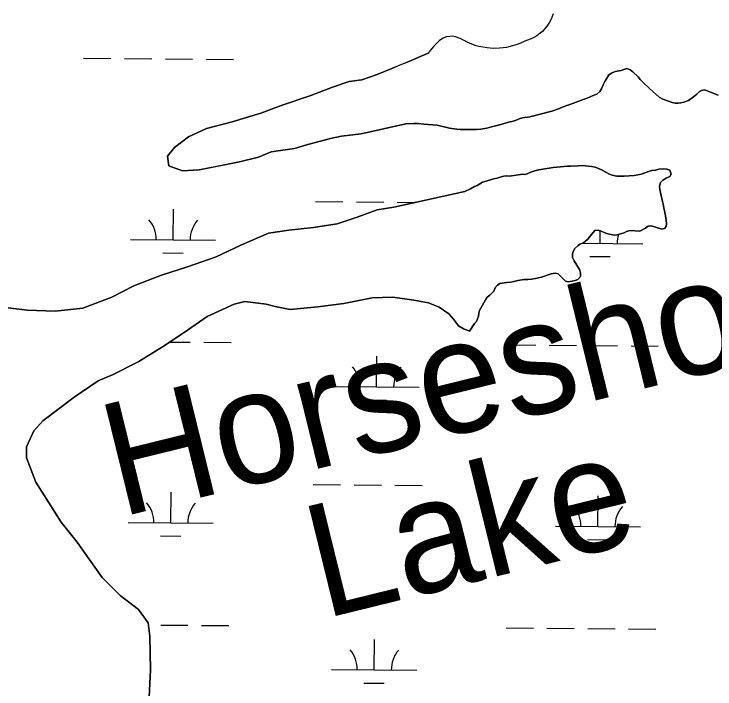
# Model space of a CAD drawing. Extents: x 3271442 to 3309282, y 752266 to 777610.
# Drawn here: x 3296866 to 3297690, y 768183 to 768976 of the extents above; entities that cross this region are included whole.
import ezdxf

# ---------------------------------------------------------------- set-up
doc = ezdxf.new("R2010")
doc.units = 0
for name, color, linetype in [('V-RIVR-IDEN', 7, 'Continuous'), ('V-SITE-VEGE', 7, 'Continuous'), ('V-TOPO-SHOR', 7, 'Continuous'), ('V-WETL-SWMP', 7, 'Continuous')]:
    doc.layers.add(name, color=color, linetype=linetype)

msp = doc.modelspace()

# ---------------------------------------------------------------- linework, layer by layer
at = {"layer": 'V-SITE-VEGE'}
for points in [[(3297500.13, 768976.37), (3297497.67, 768970.3), (3297495.73, 768966.42), (3297492.62, 768961.78), (3297487.45, 768955.7), (3297484.86, 768953.51), (3297480.72, 768950.54), (3297478.01, 768948.99), (3297474.13, 768947.06), (3297468.83, 768945.13), (3297459, 768940.61), (3297452.02, 768938.68), (3297445.16, 768937.01), (3297441.42, 768936.37), (3297436.89, 768936.24), (3297429.66, 768935.73), (3297422.29, 768936.39), (3297412.73, 768938.08), (3297409.37, 768938.86), (3297400.58, 768942.48), (3297393.87, 768945.72), (3297390.89, 768947.41), (3297385.21, 768949.48), (3297381.72, 768950.13), (3297378.62, 768949.88), (3297374.09, 768949.23), (3297369.82, 768947.43), (3297366.08, 768944.85), (3297359.74, 768938.52), (3297357.93, 768935.94), (3297355.47, 768933.23), (3297353.27, 768930.13), (3297330.26, 768920.36), (3297310.42, 768912.19), (3297293.06, 768905.24), (3297275.3, 768898.7), (3297260.44, 768896.7), (3297240.61, 768890.17), (3297215.4, 768880.36), (3297181.53, 768868.94), (3297156.32, 768859.55), (3297122.86, 768849.36), (3297092.71, 768841.64), (3297071.64, 768831.81), (3297055.08, 768819.5), (3297046.79, 768809.21), (3297048.4, 768797.65), (3297064.47, 768791.82), (3297083.86, 768792.98), (3297131.35, 768802.29), (3297153.65, 768807.98), (3297168.53, 768814.11), (3297196.19, 768818.14), (3297211.89, 768823.03), (3297238.32, 768829.94), (3297251.12, 768832.78), (3297274.23, 768835.58), (3297326.77, 768847.06), (3297336.28, 768847.63), (3297341.33, 768847.43), (3297348.12, 768846.65), (3297363.84, 768845.47), (3297378.01, 768841.95), (3297386.75, 768840.78), (3297391.02, 768840.39), (3297409.85, 768840.37), (3297415.09, 768840.75), (3297421.88, 768841.91), (3297427.71, 768843.65), (3297438.39, 768846.16), (3297442.27, 768847.71), (3297447.32, 768849.26), (3297451.4, 768850.03)], [(3297451.4, 768850.03), (3297455.67, 768851.19), (3297460.14, 768853.13), (3297464.02, 768854.09), (3297472.56, 768855.45), (3297498.39, 768862.21), (3297507.52, 768865.11), (3297511.79, 768867.05), (3297517.42, 768869.18), (3297520.92, 768870.15), (3297536.26, 768876.15), (3297540.14, 768877.11), (3297547.14, 768880.41), (3297551.41, 768881.96), (3297554.71, 768885.06), (3297556.85, 768888.36), (3297558.6, 768893.01), (3297560.55, 768896.7), (3297562.49, 768900.19), (3297565.41, 768904.65), (3297568.52, 768906.59), (3297572.79, 768908.72), (3297579.97, 768909.69), (3297582.89, 768911.04), (3297586.38, 768912.01), (3297590.65, 768910.45), (3297593.76, 768908.12), (3297599.96, 768902.29), (3297602.29, 768899.37), (3297605.2, 768896.26), (3297613.15, 768888.49), (3297624.4, 768878.38), (3297628.86, 768876.05), (3297639.92, 768872.35), (3297643.22, 768871.57), (3297646.71, 768871.37), (3297649.82, 768871.76), (3297653.7, 768872.53), (3297658.95, 768874.66), (3297664.97, 768878.93), (3297668.66, 768881.83), (3297671.38, 768884.55), (3297674.49, 768886.48), (3297677.98, 768887.07), (3297682.25, 768885.7), (3297688.66, 768882.59), (3297693.7, 768880.64)], [(3296859.62, 768630.86), (3296881.89, 768628.3), (3296914.9, 768626.94), (3296947.5, 768630.52), (3296981.39, 768643.6), (3297007.43, 768656.7), (3297039.66, 768669.37), (3297070.23, 768679.16), (3297104.11, 768691), (3297133.04, 768704.5), (3297165.69, 768718.82), (3297189.22, 768722.03), (3297218.53, 768725.22), (3297246.19, 768729.65), (3297270.98, 768737.81), (3297293.29, 768745.97), (3297312.69, 768749.2), (3297396.15, 768767.75), (3297402.96, 768770.66), (3297407.63, 768773.38), (3297410.55, 768774.73), (3297416.77, 768778.42), (3297421.25, 768779.58), (3297430, 768782.49), (3297434.08, 768783.46), (3297438.75, 768785.01), (3297442.06, 768785.78), (3297445.17, 768785.97), (3297448.47, 768785.78), (3297464.23, 768787.9), (3297467.34, 768787.7), (3297473.95, 768790.42), (3297478.62, 768791.97), (3297483.28, 768792.93), (3297499.81, 768795.64), (3297504.48, 768796.22), (3297516.92, 768797.37), (3297520.81, 768797.36), (3297529.37, 768797.94), (3297534.62, 768798.13), (3297544.92, 768797.15), (3297549.2, 768796.17), (3297553.08, 768794.81), (3297557.75, 768792.66), (3297566.1, 768787.99), (3297569.21, 768786.62), (3297574.85, 768785.45), (3297583.4, 768785.64), (3297595.07, 768786.59), (3297599.35, 768787.17), (3297603.43, 768787.95), (3297613.16, 768791.44), (3297616.08, 768792.21), (3297620.16, 768792.79), (3297624.24, 768793.76), (3297629.88, 768794.14), (3297633.38, 768793.94), (3297637.07, 768792.58), (3297638.62, 768787.91), (3297637.07, 768785.19), (3297632.79, 768783.25), (3297628.7, 768780.92), (3297625.98, 768778.2), (3297624.8, 768773.92), (3297625.19, 768770.04), (3297628.48, 768755.84), (3297629.06, 768752.73), (3297630.22, 768748.26), (3297631.19, 768742.81), (3297632.16, 768738.92), (3297632.93, 768733.48), (3297633.12, 768729.98), (3297632.73, 768726.67), (3297630.97, 768724.15), (3297627.86, 768723.37)], [(3297627.86, 768723.37), (3297621.45, 768725.13), (3297617.95, 768726.3), (3297614.84, 768727.08), (3297611.73, 768726.69), (3297608.62, 768724.36), (3297601.81, 768721.07), (3297590.53, 768721.86), (3297586.06, 768720.69), (3297583.33, 768719.14), (3297579.05, 768717.78), (3297575.75, 768716.82), (3297572.05, 768716.43), (3297567.97, 768717.02), (3297564.08, 768717.99), (3297560, 768719.56), (3297556.51, 768721.11), (3297553.01, 768722.09), (3297549.12, 768721.7), (3297543.47, 768715.1), (3297540.75, 768711.6), (3297535.69, 768707.14), (3297531.41, 768705.59), (3297528.88, 768703.84), (3297525.57, 768700.54), (3297523.62, 768697.23), (3297522.84, 768694.32), (3297522.84, 768690.04), (3297524.78, 768686.15), (3297530.79, 768676.04), (3297531.96, 768672.15), (3297531.95, 768667.67), (3297529.03, 768664.18), (3297525.92, 768663.01), (3297522.22, 768662.05), (3297517.75, 768661.47), (3297514.64, 768662.25), (3297505.71, 768671.01), (3297502.21, 768671.79), (3297497.54, 768670.82), (3297486.26, 768666.95), (3297479.06, 768665.2), (3297474.79, 768664.43), (3297470.32, 768664.05), (3297466.04, 768664.05), (3297458.45, 768662.89), (3297453.79, 768661.73), (3297450.09, 768661.15), (3297445.23, 768660.77), (3297437.26, 768659.41), (3297434.73, 768657.67), (3297432.39, 768655.14), (3297430.25, 768650.48), (3297425.58, 768645.62), (3297422.46, 768643.29), (3297420.32, 768640.38), (3297414.87, 768630.66), (3297413.5, 768627.94), (3297412.53, 768624.44), (3297412.14, 768621.14), (3297411.16, 768617.83), (3297409.79, 768614.92), (3297407.46, 768612.39), (3297401.67, 768603.63), (3297398.79, 768604.47), (3297395.49, 768605.72), (3297388.9, 768609.87), (3297382.75, 768617.73), (3297377.41, 768623.94), (3297365.88, 768631.82), (3297353.52, 768636.82), (3297336.2, 768639.78), (3297311.46, 768643.58), (3297287.12, 768642.85), (3297254.08, 768635.96), (3297223.54, 768631.95), (3297190.93, 768628.77), (3297173.2, 768632.56), (3297162.9, 768635.07), (3297137.74, 768638.46), (3297125.35, 768635.21), (3297093.53, 768620.89), (3297066.23, 768602.02), (3297040.99, 768585.2), (3297013.28, 768567.97), (3296983.1, 768552.41), (3296965.33, 768545.05), (3296937.21, 768525.76), (3296900.38, 768498.26), (3296889.6, 768486.34), (3296881.28, 768467.39), (3296881.23, 768454.6), (3296892.27, 768426.09), (3296921.79, 768378.94), (3296940.68, 768355.35), (3296954.64, 768335.49), (3296970.23, 768313.98), (3296991.19, 768292.85), (3297012.59, 768276.27), (3297024.08, 768260.55), (3297026.09, 768244.86)], [(3297026.09, 768244.86), (3297026.76, 768205.66), (3297025.4, 768173.48)]]:
    msp.add_lwpolyline(points, dxfattribs=at)
at = {"layer": 'V-TOPO-SHOR'}
for points in [[(3297500.13, 768976.37), (3297497.67, 768970.3), (3297495.73, 768966.42), (3297492.62, 768961.78), (3297487.45, 768955.7), (3297484.86, 768953.51), (3297480.72, 768950.54), (3297478.01, 768948.99), (3297474.13, 768947.06), (3297468.83, 768945.13), (3297459, 768940.61), (3297452.02, 768938.68), (3297445.16, 768937.01), (3297441.42, 768936.37), (3297436.89, 768936.24), (3297429.66, 768935.73), (3297422.29, 768936.39), (3297412.73, 768938.08), (3297409.37, 768938.86), (3297400.58, 768942.48), (3297393.87, 768945.72), (3297390.89, 768947.41), (3297385.21, 768949.48), (3297381.72, 768950.13), (3297378.62, 768949.88), (3297374.09, 768949.23), (3297369.83, 768947.43), (3297366.08, 768944.85), (3297359.74, 768938.52), (3297357.93, 768935.94), (3297355.47, 768933.23), (3297353.27, 768930.13)], [(3297326.77, 768847.06), (3297274.23, 768835.58), (3297251.12, 768832.78), (3297238.32, 768829.94), (3297211.89, 768823.03), (3297196.19, 768818.14), (3297168.53, 768814.11), (3297153.65, 768807.98), (3297131.35, 768802.29), (3297104.51, 768797.03), (3297083.86, 768792.98), (3297064.47, 768791.82), (3297048.4, 768797.65), (3297046.79, 768809.21), (3297055.08, 768819.5), (3297071.64, 768831.81), (3297092.71, 768841.64), (3297122.86, 768849.36), (3297156.32, 768859.55), (3297181.53, 768868.94), (3297215.4, 768880.36), (3297240.61, 768890.17), (3297260.44, 768896.7), (3297275.3, 768898.7), (3297293.06, 768905.24), (3297310.42, 768912.19), (3297320.34, 768916.28), (3297330.26, 768920.36), (3297353.27, 768930.13)], [(3297586.38, 768912.01), (3297582.89, 768911.04), (3297579.97, 768909.69), (3297572.79, 768908.72), (3297568.52, 768906.59), (3297565.41, 768904.65), (3297562.49, 768900.19), (3297560.55, 768896.7), (3297558.6, 768893.01), (3297556.85, 768888.36), (3297554.71, 768885.06), (3297551.41, 768881.96), (3297547.14, 768880.41), (3297540.14, 768877.11), (3297536.26, 768876.15), (3297520.92, 768870.15), (3297517.42, 768869.18), (3297511.79, 768867.05), (3297507.52, 768865.11), (3297498.39, 768862.21), (3297472.56, 768855.45), (3297464.02, 768854.09), (3297460.14, 768853.13), (3297455.67, 768851.19), (3297451.4, 768850.03), (3297447.32, 768849.26), (3297442.27, 768847.71), (3297438.39, 768846.16), (3297427.71, 768843.65), (3297421.88, 768841.91), (3297415.09, 768840.75), (3297409.85, 768840.37), (3297391.02, 768840.39), (3297386.75, 768840.78), (3297378.01, 768841.95), (3297363.84, 768845.46), (3297348.12, 768846.65), (3297341.33, 768847.43), (3297336.28, 768847.63), (3297326.77, 768847.06)], [(3297693.7, 768880.64), (3297688.66, 768882.59), (3297682.25, 768885.7), (3297677.98, 768887.06), (3297674.49, 768886.48), (3297671.38, 768884.55), (3297668.66, 768881.83), (3297664.97, 768878.93), (3297658.95, 768874.66), (3297653.7, 768872.53), (3297649.82, 768871.76), (3297646.71, 768871.37), (3297643.22, 768871.57), (3297639.92, 768872.35), (3297628.86, 768876.05), (3297624.4, 768878.38), (3297613.15, 768888.49), (3297605.2, 768896.26), (3297602.29, 768899.37), (3297599.96, 768902.29), (3297593.76, 768908.12), (3297590.65, 768910.45), (3297586.38, 768912.01)], [(3297396.15, 768767.75), (3297402.96, 768770.66), (3297407.63, 768773.38), (3297410.55, 768774.73), (3297416.77, 768778.42), (3297421.25, 768779.58), (3297430, 768782.49), (3297434.08, 768783.46), (3297438.75, 768785.01), (3297442.06, 768785.78), (3297445.17, 768785.97), (3297448.47, 768785.78), (3297464.23, 768787.9), (3297467.34, 768787.7), (3297473.95, 768790.42), (3297478.62, 768791.97), (3297483.28, 768792.93), (3297499.81, 768795.64), (3297504.48, 768796.22), (3297516.92, 768797.37), (3297520.81, 768797.36), (3297529.37, 768797.94), (3297534.62, 768798.13), (3297544.92, 768797.15), (3297549.2, 768796.17), (3297553.08, 768794.81), (3297557.75, 768792.66), (3297566.1, 768787.99), (3297569.21, 768786.62), (3297574.85, 768785.45), (3297583.4, 768785.64), (3297595.07, 768786.59), (3297599.35, 768787.17), (3297603.43, 768787.95), (3297613.16, 768791.44), (3297616.08, 768792.21), (3297620.16, 768792.79), (3297624.24, 768793.76), (3297629.88, 768794.14), (3297633.38, 768793.94), (3297637.07, 768792.58), (3297638.62, 768787.91), (3297637.07, 768785.19), (3297632.79, 768783.25), (3297628.7, 768780.92), (3297625.98, 768778.2), (3297624.8, 768773.92), (3297625.19, 768770.04), (3297628.48, 768755.84), (3297629.06, 768752.73), (3297630.22, 768748.26), (3297631.19, 768742.81), (3297632.16, 768738.92), (3297632.93, 768733.48), (3297633.12, 768729.98), (3297632.73, 768726.67), (3297630.97, 768724.15), (3297627.86, 768723.37), (3297621.45, 768725.13), (3297617.95, 768726.3), (3297614.84, 768727.08), (3297611.73, 768726.69), (3297608.62, 768724.36), (3297601.81, 768721.07), (3297590.53, 768721.86), (3297586.06, 768720.69), (3297583.33, 768719.14), (3297579.05, 768717.78), (3297575.75, 768716.82), (3297572.05, 768716.43), (3297567.97, 768717.02), (3297564.08, 768717.99), (3297560, 768719.56), (3297556.51, 768721.11), (3297553.01, 768722.09), (3297549.12, 768721.7), (3297543.47, 768715.1), (3297540.75, 768711.6), (3297535.69, 768707.14), (3297531.41, 768705.59), (3297528.88, 768703.84), (3297525.57, 768700.54), (3297523.62, 768697.23), (3297522.84, 768694.32), (3297522.84, 768690.04), (3297524.78, 768686.15), (3297530.79, 768676.04), (3297531.96, 768672.15), (3297531.95, 768667.67), (3297529.03, 768664.18), (3297525.92, 768663.01), (3297522.22, 768662.05), (3297517.75, 768661.47), (3297514.64, 768662.25), (3297505.71, 768671.01), (3297502.21, 768671.79), (3297497.54, 768670.82), (3297486.26, 768666.95), (3297479.06, 768665.2), (3297474.79, 768664.43), (3297470.32, 768664.05)], [(3296859.62, 768630.86), (3296881.89, 768628.3), (3296914.9, 768626.94), (3296947.5, 768630.52), (3296981.39, 768643.6), (3297007.43, 768656.7), (3297039.66, 768669.37), (3297070.23, 768679.16), (3297104.11, 768690.99), (3297133.04, 768704.5), (3297165.69, 768718.82), (3297189.22, 768722.03), (3297218.53, 768725.22), (3297246.19, 768729.65), (3297270.98, 768737.81), (3297293.29, 768745.97), (3297312.69, 768749.2), (3297396.15, 768767.75)], [(3297470.32, 768664.05), (3297466.04, 768664.05), (3297458.45, 768662.89), (3297453.79, 768661.73), (3297450.09, 768661.15), (3297445.23, 768660.77), (3297437.26, 768659.41), (3297434.73, 768657.67), (3297432.39, 768655.14), (3297430.25, 768650.48), (3297425.58, 768645.62), (3297422.46, 768643.29), (3297420.32, 768640.38), (3297414.87, 768630.66), (3297413.5, 768627.94), (3297412.53, 768624.44), (3297412.14, 768621.14), (3297411.16, 768617.83), (3297409.79, 768614.92), (3297407.46, 768612.39)], [(3297407.46, 768612.39), (3297401.67, 768603.63), (3297398.79, 768604.47), (3297395.49, 768605.72), (3297388.9, 768609.87), (3297382.75, 768617.73), (3297377.41, 768623.94), (3297365.88, 768631.82), (3297353.52, 768636.82), (3297336.2, 768639.78), (3297311.46, 768643.58), (3297287.12, 768642.85), (3297254.08, 768635.96), (3297223.54, 768631.95), (3297190.93, 768628.77), (3297173.2, 768632.56), (3297162.9, 768635.07), (3297137.74, 768638.46), (3297125.35, 768635.21), (3297093.53, 768620.89), (3297066.23, 768602.02), (3297040.99, 768585.2), (3297013.28, 768567.97), (3296983.1, 768552.41), (3296965.33, 768545.05), (3296937.21, 768525.76), (3296900.38, 768498.26), (3296889.6, 768486.34), (3296881.28, 768467.39), (3296881.23, 768454.6), (3296892.27, 768426.09), (3296921.79, 768378.94), (3296940.68, 768355.35), (3296954.64, 768335.49), (3296970.23, 768313.98), (3296991.19, 768292.85), (3297012.59, 768276.27), (3297024.08, 768260.55), (3297026.08, 768244.86), (3297026.76, 768205.66), (3297025.4, 768173.48)]]:
    msp.add_lwpolyline(points, dxfattribs=at)
at = {"layer": 'V-WETL-SWMP'}
for p, q in [((3296948.31, 768924.25), (3296980.31, 768923.99)), ((3296996.31, 768923.85), (3297028.31, 768923.59)), ((3297044.31, 768923.46), (3297076.3, 768923.2)), ((3297092.3, 768923.06), (3297124.3, 768922.8)), ((3297295.49, 768906.2), (3297295.49, 768906.65)), ((3297220.84, 768755.83), (3297252.84, 768755.56)), ((3297268.84, 768755.43), (3297300.84, 768755.17)), ((3297316.84, 768755.04), (3297338.18, 768754.86)), ((3297053.4, 768710.77), (3297053.69, 768746.77)), ((3297555.29, 768706.64), (3297555.41, 768721.41)), ((3297003.4, 768711.19), (3297103.4, 768710.36)), ((3297534.81, 768706.81), (3297605.29, 768706.23)), ((3297041.27, 768695.44), (3297065.27, 768695.24)), ((3297543.16, 768691.31), (3297567.16, 768691.11)), ((3297049.31, 768590.73), (3297073.56, 768590.53)), ((3297089.56, 768590.4), (3297121.56, 768590.14)), ((3297447.46, 768587.45), (3297479.46, 768587.19)), ((3297495.46, 768587.06), (3297527.46, 768586.79)), ((3297543.46, 768586.66), (3297575.46, 768586.4)), ((3297591.46, 768586.27), (3297623.45, 768586)), ((3297292.46, 768537.99), (3297292.75, 768573.98)), ((3297242.46, 768538.4), (3297342.45, 768537.57)), ((3297280.33, 768522.65), (3297304.33, 768522.46)), ((3297218.1, 768423.16), (3297250.1, 768422.9)), ((3297266.1, 768422.77), (3297298.1, 768422.5)), ((3297314.1, 768422.37), (3297346.09, 768422.11)), ((3297050.66, 768378.11), (3297050.95, 768414.11)), ((3297552.55, 768373.98), (3297552.85, 768409.98)), ((3297000.66, 768378.52), (3297100.66, 768377.7)), ((3297502.55, 768374.39), (3297602.55, 768373.56)), ((3297038.53, 768362.78), (3297062.53, 768362.58)), ((3297540.42, 768358.64), (3297564.42, 768358.45)), ((3297038.83, 768258.13), (3297070.82, 768257.87)), ((3297086.82, 768257.74), (3297118.82, 768257.47)), ((3297444.72, 768254.79), (3297476.72, 768254.53)), ((3297492.72, 768254.39), (3297524.72, 768254.13)), ((3297540.72, 768254), (3297572.72, 768253.74)), ((3297588.71, 768253.6), (3297620.71, 768253.34)), ((3297289.72, 768205.32), (3297290.01, 768241.32)), ((3297239.72, 768205.73), (3297339.71, 768204.91)), ((3297277.59, 768189.99), (3297301.59, 768189.79))]:
    msp.add_line(p, q, dxfattribs=at)
for points in [[(3297500.14, 768976.37), (3297497.67, 768970.3), (3297495.73, 768966.42), (3297492.62, 768961.77), (3297487.45, 768955.7), (3297484.86, 768953.51), (3297480.72, 768950.54), (3297478, 768948.99), (3297474.13, 768947.06), (3297468.83, 768945.13), (3297459, 768940.61), (3297452.02, 768938.68), (3297445.17, 768937.01), (3297441.42, 768936.37), (3297436.89, 768936.24), (3297429.65, 768935.73), (3297422.29, 768936.39), (3297412.73, 768938.08), (3297409.37, 768938.86), (3297400.58, 768942.48), (3297393.87, 768945.72), (3297390.89, 768947.41), (3297385.21, 768949.48), (3297381.72, 768950.13), (3297378.62, 768949.88), (3297374.09, 768949.23), (3297369.83, 768947.43), (3297366.08, 768944.85), (3297359.74, 768938.52), (3297357.93, 768935.94), (3297355.47, 768933.23), (3297353.27, 768930.13), (3297330.26, 768920.36), (3297310.42, 768912.19), (3297293.06, 768905.24), (3297275.3, 768898.7), (3297260.44, 768896.7), (3297240.61, 768890.17), (3297215.4, 768880.36), (3297181.53, 768868.94), (3297156.32, 768859.55), (3297122.86, 768849.36), (3297092.71, 768841.64), (3297071.64, 768831.81), (3297055.08, 768819.5), (3297046.79, 768809.21), (3297048.4, 768797.66), (3297064.47, 768791.82), (3297083.87, 768792.98), (3297131.35, 768802.29), (3297153.65, 768807.98), (3297168.53, 768814.11), (3297196.19, 768818.14), (3297211.88, 768823.03), (3297238.32, 768829.94), (3297251.12, 768832.78), (3297274.23, 768835.58), (3297326.77, 768847.06), (3297336.28, 768847.63), (3297341.33, 768847.43), (3297348.12, 768846.65), (3297363.84, 768845.46), (3297378.01, 768841.95), (3297386.75, 768840.78), (3297391.02, 768840.39), (3297409.85, 768840.37), (3297415.09, 768840.75), (3297421.88, 768841.91), (3297427.71, 768843.65), (3297438.39, 768846.16), (3297442.27, 768847.71), (3297447.32, 768849.26), (3297451.4, 768850.03)], [(3297451.4, 768850.03), (3297455.67, 768851.19), (3297460.14, 768853.13), (3297464.02, 768854.09), (3297472.56, 768855.44), (3297498.39, 768862.21), (3297507.52, 768865.11), (3297511.79, 768867.05), (3297517.42, 768869.18), (3297520.92, 768870.15), (3297536.26, 768876.15), (3297540.14, 768877.11), (3297547.14, 768880.41), (3297551.41, 768881.96), (3297554.71, 768885.06), (3297556.85, 768888.36), (3297558.6, 768893.01), (3297560.55, 768896.7), (3297562.49, 768900.19), (3297565.41, 768904.65), (3297568.52, 768906.59), (3297572.79, 768908.72), (3297579.97, 768909.69), (3297582.89, 768911.04), (3297586.38, 768912.01), (3297590.65, 768910.45), (3297593.76, 768908.12), (3297599.96, 768902.29), (3297602.29, 768899.37), (3297605.2, 768896.26), (3297613.15, 768888.49), (3297624.4, 768878.38), (3297628.86, 768876.05), (3297639.92, 768872.35), (3297643.22, 768871.57), (3297646.71, 768871.37), (3297649.82, 768871.76), (3297653.7, 768872.53), (3297658.95, 768874.66), (3297664.97, 768878.92), (3297668.66, 768881.83), (3297671.38, 768884.55), (3297674.49, 768886.48), (3297677.98, 768887.06), (3297682.25, 768885.7), (3297688.66, 768882.59), (3297693.7, 768880.64)], [(3297631.19, 768742.81), (3297630.22, 768748.26), (3297629.06, 768752.73), (3297628.48, 768755.84), (3297625.19, 768770.04), (3297624.8, 768773.93), (3297625.98, 768778.2), (3297628.7, 768780.92), (3297632.79, 768783.25), (3297637.06, 768785.19), (3297638.62, 768787.91), (3297637.07, 768792.58), (3297633.38, 768793.94), (3297629.88, 768794.14), (3297624.24, 768793.76), (3297620.16, 768792.79), (3297616.08, 768792.21), (3297613.16, 768791.44), (3297603.43, 768787.95), (3297599.35, 768787.17), (3297595.07, 768786.59), (3297583.4, 768785.64), (3297574.85, 768785.45), (3297569.21, 768786.62), (3297566.1, 768787.99), (3297557.75, 768792.66), (3297553.08, 768794.81), (3297549.2, 768796.17), (3297544.92, 768797.15), (3297534.62, 768798.13), (3297529.37, 768797.94), (3297520.81, 768797.37), (3297516.92, 768797.37), (3297504.48, 768796.22), (3297499.81, 768795.64), (3297483.28, 768792.93), (3297478.62, 768791.97), (3297473.95, 768790.42), (3297467.33, 768787.7), (3297464.22, 768787.9), (3297448.47, 768785.78), (3297445.17, 768785.97), (3297442.06, 768785.78), (3297438.75, 768785.01), (3297434.08, 768783.46), (3297430, 768782.49), (3297421.25, 768779.58), (3297416.77, 768778.42), (3297410.55, 768774.73), (3297407.63, 768773.38), (3297402.96, 768770.66), (3297396.15, 768767.75), (3297312.69, 768749.2), (3297293.29, 768745.98), (3297270.98, 768737.81), (3297246.19, 768729.65)], [(3296940.68, 768355.35), (3296921.79, 768378.94), (3296892.27, 768426.09), (3296881.23, 768454.6), (3296881.28, 768467.39), (3296889.6, 768486.33), (3296900.38, 768498.26), (3296937.2, 768525.76), (3296965.33, 768545.05), (3296983.1, 768552.41), (3297013.28, 768567.97), (3297040.99, 768585.2), (3297066.22, 768602.02), (3297093.53, 768620.89), (3297125.35, 768635.21), (3297137.74, 768638.47), (3297162.9, 768635.07), (3297173.2, 768632.56), (3297190.93, 768628.77), (3297223.54, 768631.95), (3297254.08, 768635.96), (3297287.12, 768642.85), (3297311.46, 768643.58), (3297336.21, 768639.78), (3297353.52, 768636.82), (3297365.88, 768631.82), (3297377.41, 768623.94), (3297382.75, 768617.73), (3297388.9, 768609.87), (3297395.49, 768605.72), (3297398.79, 768604.47), (3297401.67, 768603.63), (3297407.46, 768612.39), (3297409.8, 768614.92), (3297411.16, 768617.83), (3297412.14, 768621.14), (3297412.53, 768624.44), (3297413.5, 768627.94), (3297414.87, 768630.66), (3297420.32, 768640.38), (3297422.46, 768643.29), (3297425.58, 768645.62), (3297430.25, 768650.48), (3297432.39, 768655.14), (3297434.73, 768657.67), (3297437.26, 768659.41), (3297445.23, 768660.77), (3297450.09, 768661.15), (3297453.79, 768661.73), (3297458.45, 768662.89), (3297466.04, 768664.05), (3297470.31, 768664.04), (3297474.79, 768664.43), (3297479.06, 768665.2), (3297486.26, 768666.94), (3297497.54, 768670.82), (3297502.21, 768671.79), (3297505.71, 768671.01), (3297514.64, 768662.25), (3297517.75, 768661.47), (3297522.22, 768662.05), (3297525.92, 768663.01), (3297529.03, 768664.18), (3297531.95, 768667.67), (3297531.96, 768672.15), (3297530.79, 768676.04), (3297524.78, 768686.15), (3297522.84, 768690.04), (3297522.84, 768694.32), (3297523.62, 768697.23), (3297525.57, 768700.54), (3297528.88, 768703.84), (3297531.41, 768705.59), (3297535.69, 768707.14), (3297540.75, 768711.6), (3297543.47, 768715.1), (3297549.12, 768721.7), (3297553.01, 768722.09), (3297556.5, 768721.11), (3297560, 768719.56), (3297564.08, 768717.99), (3297567.97, 768717.02), (3297572.05, 768716.43), (3297575.75, 768716.82), (3297579.06, 768717.79), (3297583.33, 768719.14), (3297586.06, 768720.69), (3297590.53, 768721.86), (3297601.81, 768721.07), (3297608.62, 768724.36), (3297611.73, 768726.69), (3297614.84, 768727.08), (3297617.95, 768726.3), (3297621.45, 768725.13), (3297627.86, 768723.37), (3297630.97, 768724.15), (3297632.73, 768726.67), (3297633.12, 768729.98), (3297632.93, 768733.48), (3297632.16, 768738.92), (3297631.19, 768742.81)], [(3297246.19, 768729.65), (3297218.53, 768725.22), (3297189.22, 768722.03), (3297165.69, 768718.82), (3297133.04, 768704.5), (3297104.11, 768690.99), (3297070.23, 768679.16), (3297039.66, 768669.37), (3297007.43, 768656.7), (3296981.39, 768643.6), (3296947.5, 768630.52), (3296914.9, 768626.93), (3296881.89, 768628.3), (3296859.62, 768630.86)], [(3297025.4, 768173.48), (3297026.76, 768205.66), (3297026.08, 768244.86), (3297024.08, 768260.55), (3297012.59, 768276.27), (3296991.2, 768292.85), (3296970.23, 768313.98), (3296954.64, 768335.49), (3296940.68, 768355.35)]]:
    msp.add_lwpolyline(points, dxfattribs=at)
for centre, start, end in [((3296998.16, 768711.7), 358.75626, 40.29992), ((3297108.64, 768710.79), 138.75625, 180.29991), ((3297610.53, 768706.66), 162.70322, 180.29991), ((3297500.05, 768707.57), 358.75626, 359.05032), ((3297237.22, 768538.92), 358.75626, 40.29992), ((3297347.7, 768538.01), 138.75625, 180.29991), ((3296995.42, 768379.04), 358.75626, 40.29992), ((3297105.9, 768378.13), 138.75625, 180.29991), ((3297497.31, 768374.91), 358.75626, 40.29992), ((3297607.79, 768374), 138.75625, 180.29991), ((3297234.48, 768206.25), 358.75626, 40.29992), ((3297344.96, 768205.34), 138.75625, 180.29991)]:
    msp.add_arc(centre, 35.25, start, end, dxfattribs=at)

# ---------------------------------------------------------------- texts
at = {"layer": 'V-RIVR-IDEN'}
for s, p in [('Horseshoe', (3296991.1, 768384.6)), ('Lake', (3297230.35, 768265.28))]:
    msp.add_text(s, height=132.998, rotation=13.81502, dxfattribs=at).set_placement(p)

doc.saveas('drawing.dxf')
